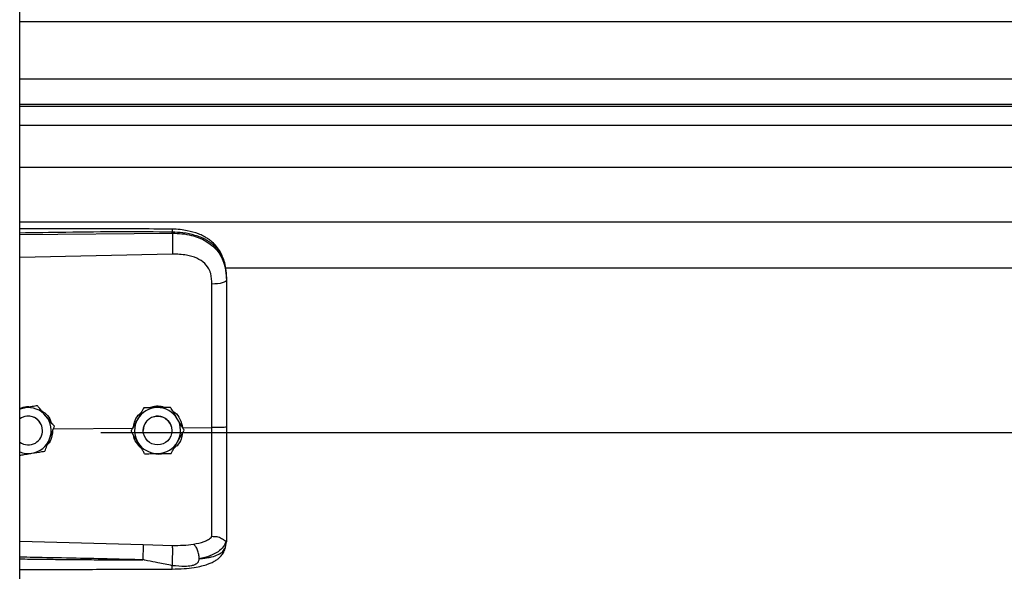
# Model space of a CAD drawing. Header units: inches. Extents: x 170 to 284, y 215 to 248.
# Tile 851 of 1056: x 227.164 to 227.53, y 240.217 to 240.422. Entities that reach past the tile are written whole.
import ezdxf

# ---------------------------------------------------------------- set-up
doc = ezdxf.new("R2010")
doc.units = ezdxf.units.IN
doc.header["$LTSCALE"] = 0.25
doc.header["$MEASUREMENT"] = 0
doc.layers.add('LH TOP OF HOOD', color=7, linetype='Continuous')

msp = doc.modelspace()

# ---------------------------------------------------------------- linework, layer by layer
at = {"layer": 'LH TOP OF HOOD'}
for p, q in [((227.163613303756, 239.8211148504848), (227.163613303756, 244.0215643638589)), ((227.163613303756, 240.4217227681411), (231.195933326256, 240.4217227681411)), ((227.163613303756, 240.4003437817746), (231.195933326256, 240.4003437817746)), ((231.195933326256, 240.3908585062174), (227.163613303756, 240.3908585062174)), ((227.163613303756, 240.3902191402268), (231.195933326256, 240.3902191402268)), ((227.163613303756, 240.3832010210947), (231.195933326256, 240.3832010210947)), ((227.163613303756, 240.3675169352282), (231.195933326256, 240.3675169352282)), ((227.163613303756, 240.3471289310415), (231.195933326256, 240.3471289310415)), ((227.163613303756, 240.3423805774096), (227.2204605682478, 240.3429172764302)), ((227.2204605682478, 240.3429172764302), (227.2204605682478, 240.3433286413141)), ((227.2205565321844, 240.3351284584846), (227.163613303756, 240.3339189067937)), ((227.2401614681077, 240.330053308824), (231.119382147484, 240.330053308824)), ((227.240656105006, 240.3259940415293), (227.240656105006, 240.3255057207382)), ((227.1653878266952, 240.2778526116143), (227.163613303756, 240.2775637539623)), ((227.1702658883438, 240.2786487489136), (227.1693373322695, 240.2784976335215)), ((227.1702658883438, 240.2786471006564), (227.1702658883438, 240.2786487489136)), ((227.2099049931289, 240.2778890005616), (227.2099049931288, 240.2778906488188)), ((227.2197884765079, 240.2780373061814), (227.2197884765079, 240.2780389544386)), ((227.1721136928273, 240.2694027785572), (227.1721136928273, 240.2694035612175)), ((227.1761474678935, 240.2700100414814), (227.205845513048, 240.270294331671)), ((227.1765196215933, 240.2709922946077), (227.1765196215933, 240.2709939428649)), ((227.193781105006, 240.2686608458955), (231.165765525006, 240.2686608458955)), ((227.2050916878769, 240.2692555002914), (227.2050916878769, 240.2692571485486)), ((227.2096249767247, 240.2694035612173), (227.2096249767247, 240.2694027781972)), ((227.2203253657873, 240.2694027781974), (227.2203253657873, 240.2694035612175)), ((227.2242848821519, 240.2704708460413), (227.2351984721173, 240.2705753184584)), ((227.2248586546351, 240.2695521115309), (227.2248586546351, 240.2695537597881)), ((227.163613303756, 240.2282472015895), (227.2095489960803, 240.2269154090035)), ((227.240656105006, 240.2284526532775), (227.240656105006, 240.2279238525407)), ((227.2095489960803, 240.2269154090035), (227.2205346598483, 240.2266532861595)), ((227.2403164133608, 240.225938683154), (227.240656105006, 240.2279238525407))]:
    msp.add_line(p, q, dxfattribs=at)
at = {"layer": 'LH TOP OF HOOD', "flags": 128}
for points in [[(227.240656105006, 240.3255057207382), (227.2405521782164, 240.3252099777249), (227.2402442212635, 240.3249251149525), (227.239743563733, 240.3246616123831), (227.2390686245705, 240.3244291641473), (227.238244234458, 240.3242363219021), (227.2373007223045, 240.3240901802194), (227.2362727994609, 240.3239961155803), (227.235198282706, 240.3239575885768)], [(227.163613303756, 240.2773631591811), (227.1642967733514, 240.2776007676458), (227.1653878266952, 240.2778526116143)], [(227.2195679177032, 240.272147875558), (227.2201727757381, 240.2706722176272), (227.2203253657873, 240.2694035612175)]]:
    msp.add_lwpolyline(points, dxfattribs=at)
at = {"layer": 'LH TOP OF HOOD'}
msp.add_circle((227.2149751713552, 240.2694027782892), 0.005350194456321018, dxfattribs=at)
for centre, radius, start, end in [((227.1667634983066, 240.2694035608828), 0.008560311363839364, 39.24773070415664, 99.24772960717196), ((227.2149751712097, 240.269403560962), 0.008560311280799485, 90.85968127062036, 150.8596805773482), ((227.2149751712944, 240.2694035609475), 0.00856031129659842, 30.85968260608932, 90.85968183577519), ((227.1667634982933, 240.2694035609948), 0.005350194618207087, 39.24773075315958, 126.0718980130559), ((227.1667634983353, 240.2694027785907), 0.005350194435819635, 300.0097421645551, 126.0718999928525), ((227.1667634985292, 240.269403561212), 0.005350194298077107, 5.904086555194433e-08, 39.2477305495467), ((227.1667634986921, 240.2694035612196), 0.00856031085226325, 339.2477292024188, 39.24773059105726), ((227.2149751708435, 240.269403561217), 0.008560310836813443, 150.8596808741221, 210.8596823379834), ((227.2149751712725, 240.2694035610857), 0.005350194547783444, 30.85968222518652, 179.9999985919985), ((227.2149751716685, 240.2694035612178), 0.008560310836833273, 330.8596808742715, 30.85968233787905), ((227.1667634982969, 240.2694027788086), 0.005350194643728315, 233.9281021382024, 300.0097413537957), ((227.166763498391, 240.2694035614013), 0.008560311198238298, 279.2477290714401, 339.2477287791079), ((227.2149751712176, 240.2694035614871), 0.008560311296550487, 210.8596826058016, 270.8596818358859), ((227.2149751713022, 240.2694035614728), 0.008560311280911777, 270.8596812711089, 330.8596805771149), ((227.1667634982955, 240.2694035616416), 0.008560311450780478, 248.407675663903, 279.2477294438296)]:
    msp.add_arc(centre, radius, start, end, dxfattribs=at)
for points, knots in [([(227.2204419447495, 240.3444207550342), (227.2112249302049, 240.3444886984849), (227.1931380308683, 240.3446220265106), (227.17419448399, 240.3445646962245), (227.1644687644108, 240.3445119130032), (227.163613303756, 240.3445072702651)], [0, 0, 0, 0, 0.4865830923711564, 0.954840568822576, 1, 1, 1, 1]), ([(227.2204605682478, 240.3433286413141), (227.2141547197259, 240.3433679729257), (227.2009156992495, 240.3434505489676), (227.1819660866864, 240.3432693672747), (227.169325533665, 240.3430483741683), (227.163613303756, 240.3429485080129)], [0, 0, 0, 0, 0.3326703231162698, 0.6984356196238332, 1, 1, 1, 1]), ([(227.2204417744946, 240.3444048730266), (227.2204429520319, 240.3444088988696), (227.2204469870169, 240.3444226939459), (227.2204522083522, 240.344307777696), (227.2204588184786, 240.3440149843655), (227.2204598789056, 240.3435990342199), (227.2204605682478, 240.3433286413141)], [0, 0, 0, 0, 0.09787641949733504, 0.3353863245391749, 0.5679606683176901, 1, 1, 1, 1]), ([(227.2405696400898, 240.3280371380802), (227.2404506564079, 240.3291075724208), (227.2402352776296, 240.3310452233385), (227.2394903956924, 240.3335638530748), (227.2386331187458, 240.335473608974), (227.2375579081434, 240.3372262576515), (227.236242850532, 240.3388145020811), (227.2347721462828, 240.3401094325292), (227.2333984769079, 240.3410693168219), (227.2319558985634, 240.3419007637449), (227.2295777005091, 240.3429678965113), (227.2266412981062, 240.3437807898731), (227.2233323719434, 240.344309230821), (227.2214406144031, 240.3443822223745), (227.2204419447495, 240.3444207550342)], [0, 0, 0, 0, 0.1084465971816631, 0.1963050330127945, 0.2691828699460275, 0.3279968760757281, 0.4149595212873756, 0.4916410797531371, 0.538976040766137, 0.5941910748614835, 0.6694152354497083, 0.8148545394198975, 0.9022606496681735, 1, 1, 1, 1]), ([(227.240656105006, 240.3259940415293), (227.240593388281, 240.3273505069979), (227.2404749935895, 240.329911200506), (227.2395054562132, 240.3334021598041), (227.2382162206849, 240.3358140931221), (227.2368523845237, 240.3375168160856), (227.2357694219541, 240.338560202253), (227.2347104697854, 240.3393886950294), (227.2337210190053, 240.3400486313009), (227.2324866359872, 240.340743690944), (227.2308926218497, 240.3414694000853), (227.2282289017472, 240.3423774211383), (227.2246938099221, 240.3431373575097), (227.2217872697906, 240.343268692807), (227.2204605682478, 240.3433286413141)], [0, 0, 0, 0, 0.130715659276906, 0.2467609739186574, 0.3577928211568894, 0.4170971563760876, 0.4791482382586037, 0.5177152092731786, 0.5590896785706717, 0.6032945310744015, 0.6633484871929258, 0.735369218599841, 0.8792082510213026, 0.9999999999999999, 0.9999999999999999, 0.9999999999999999, 0.9999999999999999]), ([(227.2204605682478, 240.3429172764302), (227.2204822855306, 240.3423414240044), (227.2205273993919, 240.3411451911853), (227.2205684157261, 240.338920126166), (227.2205816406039, 240.3367427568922), (227.2205646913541, 240.3356530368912), (227.2205565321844, 240.3351284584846)], [0, 0, 0, 0, 0.2406941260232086, 0.4999999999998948, 0.7593058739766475, 1, 1, 1, 1]), ([(227.2204605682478, 240.3429172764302), (227.2216573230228, 240.3428856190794), (227.2240896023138, 240.3428212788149), (227.2274191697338, 240.3422025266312), (227.2303975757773, 240.3412593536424), (227.2329292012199, 240.3400457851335), (227.2351748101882, 240.3384998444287), (227.2370374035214, 240.3366646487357), (227.2385310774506, 240.3345294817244), (227.2397003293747, 240.3319749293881), (227.240497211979, 240.328898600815), (227.240602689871, 240.3266463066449), (227.240656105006, 240.3255057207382)], [0, 0, 0, 0, 0.1094013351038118, 0.2223468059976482, 0.315179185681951, 0.4102231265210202, 0.5012749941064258, 0.5946006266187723, 0.6834485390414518, 0.7745330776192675, 0.8858211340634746, 1, 1, 1, 1]), ([(227.2347726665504, 240.3278908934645), (227.2347726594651, 240.3278909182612), (227.2346701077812, 240.3282498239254), (227.2341749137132, 240.3296560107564), (227.2326388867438, 240.3318586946), (227.2295718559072, 240.3337619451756), (227.2254556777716, 240.3349736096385), (227.2223029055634, 240.3350732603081), (227.2205565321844, 240.3351284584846)], [0, 0, 0, 0, 4.497367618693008e-06, 0.06509473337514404, 0.261670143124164, 0.4753105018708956, 0.709365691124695, 1, 1, 1, 1]), ([(227.235198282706, 240.3239575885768), (227.2351283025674, 240.3252822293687), (227.2350583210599, 240.3266068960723), (227.234772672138, 240.3278908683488), (227.2347726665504, 240.3278908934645)], [0, 0, 0, 0, 0.999980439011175, 1, 1, 1, 1]), ([(227.2351984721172, 240.2705753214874), (227.2351984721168, 240.2705753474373), (227.235198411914, 240.2739616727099), (227.2351983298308, 240.2810083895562), (227.2351982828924, 240.2916815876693), (227.2351982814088, 240.302557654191), (227.2351982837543, 240.3133449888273), (227.2351982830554, 240.3204200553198), (227.235198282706, 240.3239575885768)], [0, 0, 0, 0, 1.439079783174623e-06, 0.1877923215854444, 0.3908439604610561, 0.5938956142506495, 0.7969478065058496, 1, 1, 1, 1]), ([(227.240656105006, 240.3255057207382), (227.240656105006, 240.3218755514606), (227.240656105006, 240.3146046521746), (227.240656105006, 240.303523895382), (227.240656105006, 240.2923413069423), (227.240656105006, 240.2813726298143), (227.240656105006, 240.2741248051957), (227.240656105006, 240.2706450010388)], [0, 0, 0, 0, 0.2027568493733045, 0.4061035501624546, 0.60886041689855, 0.8122072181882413, 1, 1, 1, 1]), ([(227.163613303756, 240.2776826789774), (227.1644509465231, 240.2779633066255), (227.1658601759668, 240.2784354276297), (227.1673332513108, 240.2783168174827), (227.1679307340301, 240.2782687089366)], [0, 0, 0, 0, 0.5943977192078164, 1, 1, 1, 1]), ([(227.1702658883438, 240.2786471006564), (227.1695903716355, 240.2785370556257), (227.1682234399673, 240.2783143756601), (227.1665583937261, 240.2780432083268), (227.1656051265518, 240.277887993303), (227.1653878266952, 240.2778526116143)], [0, 0, 0, 0, 0.4299704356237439, 0.8700602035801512, 1, 1, 1, 1]), ([(227.1733927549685, 240.274821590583), (227.173269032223, 240.2749730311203), (227.1723013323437, 240.2761575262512), (227.1712402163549, 240.2774562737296), (227.1703608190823, 240.2785325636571), (227.1702658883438, 240.2786487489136)], [0, 0, 0, 0, 0.1156468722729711, 0.9045342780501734, 1, 1, 1, 1]), ([(227.1733927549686, 240.2748194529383), (227.173269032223, 240.2749708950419), (227.1723013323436, 240.2761554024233), (227.1712402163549, 240.2774543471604), (227.1703608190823, 240.2785308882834), (227.1702658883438, 240.2786471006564)], [0, 0, 0, 0, 0.1156468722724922, 0.9045342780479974, 0.9999999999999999, 0.9999999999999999, 0.9999999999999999, 0.9999999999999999]), ([(227.1715370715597, 240.2769527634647), (227.1721864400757, 240.276524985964), (227.1736774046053, 240.2755427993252), (227.1749790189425, 240.2738103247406), (227.1752549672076, 240.2725740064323), (227.1753103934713, 240.2723256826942)], [0, 0, 0, 0, 0.3814222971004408, 0.8757540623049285, 1, 1, 1, 1]), ([(227.2060093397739, 240.2709032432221), (227.2061717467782, 240.2716552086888), (227.2065506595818, 240.2734096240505), (227.2076800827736, 240.2752501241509), (227.2087198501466, 240.2759815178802), (227.2089184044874, 240.2761211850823)], [0, 0, 0, 0, 0.3776771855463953, 0.8811610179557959, 0.9999999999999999, 0.9999999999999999, 0.9999999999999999, 0.9999999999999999]), ([(227.2099049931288, 240.2778906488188), (227.2095717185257, 240.2772929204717), (227.2088973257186, 240.2760833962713), (227.2080758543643, 240.2746100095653), (227.2076055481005, 240.2737664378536), (227.2074983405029, 240.2735741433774)], [0, 0, 0, 0, 0.4299704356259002, 0.8700602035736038, 1, 1, 1, 1]), ([(227.2099049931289, 240.2778890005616), (227.2095717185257, 240.2772911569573), (227.2088973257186, 240.2760813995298), (227.2080758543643, 240.2746078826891), (227.2076055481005, 240.273764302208), (227.2074983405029, 240.2735720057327)], [0, 0, 0, 0, 0.4299704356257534, 0.8700602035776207, 1, 1, 1, 1]), ([(227.2148467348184, 240.2779650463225), (227.2135746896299, 240.2779459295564), (227.2118781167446, 240.2779204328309), (227.2102999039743, 240.2778966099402), (227.2099049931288, 240.2778906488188)], [0, 0, 0, 0, 0.7497733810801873, 1, 1, 1, 1]), ([(227.2148467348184, 240.2779629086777), (227.21357468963, 240.2779438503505), (227.2118781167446, 240.277918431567), (227.2102999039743, 240.2778948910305), (227.2099049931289, 240.2778890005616)], [0, 0, 0, 0, 0.7497733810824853, 1, 1, 1, 1]), ([(227.2120514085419, 240.2779229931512), (227.2126203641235, 240.2781362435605), (227.2138018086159, 240.278579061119), (227.2158463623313, 240.2786341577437), (227.2171835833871, 240.2782273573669), (227.217895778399, 240.2780106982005)], [0, 0, 0, 0, 0.3027399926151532, 0.6286439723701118, 1, 1, 1, 1]), ([(227.2197884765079, 240.2780389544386), (227.2191041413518, 240.2780287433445), (227.2177193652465, 240.278008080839), (227.2160325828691, 240.2779828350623), (227.2150668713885, 240.2779683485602), (227.2148467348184, 240.2779650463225)], [0, 0, 0, 0, 0.429970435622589, 0.870060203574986, 1, 1, 1, 1]), ([(227.2197884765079, 240.2780373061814), (227.2191041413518, 240.2780269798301), (227.2177193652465, 240.2780060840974), (227.2160325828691, 240.2779807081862), (227.2150668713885, 240.2779662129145), (227.2148467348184, 240.2779629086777)], [0, 0, 0, 0, 0.429970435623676, 0.8700602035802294, 0.9999999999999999, 0.9999999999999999, 0.9999999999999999, 0.9999999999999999]), ([(227.2223235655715, 240.2737966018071), (227.2222232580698, 240.2739644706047), (227.2214387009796, 240.2752774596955), (227.2205784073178, 240.2767171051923), (227.2198654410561, 240.2779101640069), (227.2197884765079, 240.2780389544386)], [0, 0, 0, 0, 0.1156468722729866, 0.904534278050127, 0.9999999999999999, 0.9999999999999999, 0.9999999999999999, 0.9999999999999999]), ([(227.2223235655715, 240.2737944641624), (227.2222232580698, 240.2739623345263), (227.2214387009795, 240.2752753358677), (227.2205784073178, 240.2767151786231), (227.2198654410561, 240.2779084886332), (227.2197884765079, 240.2780373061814)], [0, 0, 0, 0, 0.1156468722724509, 0.9045342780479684, 1, 1, 1, 1]), ([(227.2206633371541, 240.276574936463), (227.2209084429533, 240.2764270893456), (227.2220412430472, 240.2757437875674), (227.223515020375, 240.2736443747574), (227.2240221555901, 240.2715538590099), (227.2242848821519, 240.2704708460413)], [0, 0, 0, 0, 0.1174426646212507, 0.5427821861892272, 1, 1, 1, 1]), ([(227.1765196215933, 240.2709939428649), (227.1762555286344, 240.2713172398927), (227.1752563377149, 240.272540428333), (227.174182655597, 240.2738546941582), (227.1733927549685, 240.274821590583)], [0, 0, 0, 0, 0.2643068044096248, 1, 1, 1, 1]), ([(227.1765196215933, 240.2709922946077), (227.1762555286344, 240.2713155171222), (227.1752563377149, 240.2725384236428), (227.174182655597, 240.2738526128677), (227.1733927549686, 240.2748194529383)], [0, 0, 0, 0, 0.2643068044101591, 1, 1, 1, 1]), ([(227.2074983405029, 240.2735741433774), (227.2068788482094, 240.2724629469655), (227.2060526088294, 240.2709809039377), (227.2052840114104, 240.2696021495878), (227.2050916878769, 240.2692571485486)], [0, 0, 0, 0, 0.749773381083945, 1, 1, 1, 1]), ([(227.2074983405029, 240.2735720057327), (227.2068788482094, 240.2724608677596), (227.2060526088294, 240.2709789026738), (227.2052840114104, 240.2696004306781), (227.2050916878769, 240.2692555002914)], [0, 0, 0, 0, 0.7497733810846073, 1, 1, 1, 1]), ([(227.2248586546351, 240.2695537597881), (227.2246445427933, 240.269912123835), (227.2238344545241, 240.2712679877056), (227.2229639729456, 240.2727248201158), (227.2223235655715, 240.2737966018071)], [0, 0, 0, 0, 0.2643068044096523, 0.9999999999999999, 0.9999999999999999, 0.9999999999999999, 0.9999999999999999]), ([(227.2248586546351, 240.2695521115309), (227.2246445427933, 240.2699104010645), (227.2238344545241, 240.2712659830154), (227.2229639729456, 240.2727227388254), (227.2223235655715, 240.2737944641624)], [0, 0, 0, 0, 0.2643068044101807, 0.9999999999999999, 0.9999999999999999, 0.9999999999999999, 0.9999999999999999]), ([(227.1758536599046, 240.2692346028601), (227.1757775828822, 240.2684088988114), (227.1756155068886, 240.2666498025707), (227.1747666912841, 240.2648418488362), (227.1739824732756, 240.2641411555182), (227.1738936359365, 240.2640617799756)], [0, 0, 0, 0, 0.4395923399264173, 0.9365162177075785, 1, 1, 1, 1]), ([(227.1747684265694, 240.2663704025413), (227.1752191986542, 240.2675600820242), (227.1758204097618, 240.2691468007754), (227.1763796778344, 240.2706229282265), (227.1765196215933, 240.2709922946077)], [0, 0, 0, 0, 0.7497733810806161, 0.9999999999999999, 0.9999999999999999, 0.9999999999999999, 0.9999999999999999]), ([(227.2076267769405, 240.2650126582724), (227.2075264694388, 240.2651805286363), (227.2067419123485, 240.2664935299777), (227.2058816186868, 240.2679333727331), (227.2051686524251, 240.2691266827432), (227.2050916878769, 240.2692555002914)], [0, 0, 0, 0, 0.1156468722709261, 0.9045342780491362, 1, 1, 1, 1]), ([(227.2224520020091, 240.265235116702), (227.2230714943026, 240.2663463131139), (227.2238977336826, 240.2678283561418), (227.2246663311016, 240.2692071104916), (227.2248586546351, 240.2695521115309)], [0, 0, 0, 0, 0.749773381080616, 1, 1, 1, 1]), ([(227.2351982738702, 240.2298847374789), (227.2351982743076, 240.2301474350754), (227.2351982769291, 240.2317219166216), (227.2351982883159, 240.2351533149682), (227.2351983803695, 240.2407546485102), (227.2351986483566, 240.247194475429), (227.2351990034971, 240.2544205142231), (227.2351992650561, 240.2622953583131), (227.235199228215, 240.2678233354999), (227.2351991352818, 240.2705752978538), (227.2351991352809, 240.2705753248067)], [0, 0, 0, 0, 0.03155846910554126, 0.1891461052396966, 0.3467338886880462, 0.5043277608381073, 0.6619226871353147, 0.8309600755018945, 0.9999983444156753, 1, 1, 1, 1]), ([(227.240656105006, 240.2706450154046), (227.2405749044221, 240.2706336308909), (227.240412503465, 240.2706108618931), (227.2391596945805, 240.2705828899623), (227.2373622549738, 240.2705668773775), (227.2359201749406, 240.2705725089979), (227.2351991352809, 240.2705753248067)], [0, 0, 0, 0, 0.2500007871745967, 0.5000009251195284, 0.7500005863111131, 1, 1, 1, 1]), ([(227.240656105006, 240.2706450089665), (227.240656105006, 240.2676077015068), (227.240656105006, 240.2614322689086), (227.240656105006, 240.2526453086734), (227.240656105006, 240.2444787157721), (227.240656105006, 240.2378986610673), (227.240656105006, 240.2325139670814), (227.240656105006, 240.2298134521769), (227.240656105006, 240.2284526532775)], [0, 0, 0, 0, 0.1870908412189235, 0.3803918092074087, 0.5558755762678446, 0.7364481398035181, 0.8671952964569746, 1, 1, 1, 1]), ([(227.1730172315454, 240.2617489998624), (227.1732597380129, 240.2623889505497), (227.1737504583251, 240.263683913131), (227.1743481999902, 240.2652613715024), (227.1746904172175, 240.2661645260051), (227.1747684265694, 240.2663704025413)], [0, 0, 0, 0, 0.4299704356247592, 0.8700602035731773, 0.9999999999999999, 0.9999999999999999, 0.9999999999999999, 0.9999999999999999]), ([(227.2089075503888, 240.262869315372), (227.2082564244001, 240.2635314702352), (227.2069083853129, 240.2649023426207), (227.2060067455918, 240.2667732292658), (227.205962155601, 240.2677862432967), (227.2059615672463, 240.2677996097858)], [0, 0, 0, 0, 0.4797011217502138, 0.9931347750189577, 1, 1, 1, 1]), ([(227.2101618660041, 240.2607703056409), (227.2099477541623, 240.2611285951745), (227.2091376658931, 240.2624841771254), (227.2082671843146, 240.2639409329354), (227.2076267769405, 240.2650126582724)], [0, 0, 0, 0, 0.2643068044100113, 1, 1, 1, 1]), ([(227.2200453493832, 240.2609186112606), (227.2203786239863, 240.2615163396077), (227.2210530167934, 240.2627258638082), (227.2218744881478, 240.2641992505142), (227.2223447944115, 240.2650428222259), (227.2224520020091, 240.265235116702)], [0, 0, 0, 0, 0.4299704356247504, 0.8700602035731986, 1, 1, 1, 1]), ([(227.2241787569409, 240.2683324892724), (227.224066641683, 240.2676192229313), (227.2238039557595, 240.2659480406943), (227.2226496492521, 240.2640253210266), (227.2215149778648, 240.2631739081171), (227.221150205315, 240.2629001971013)], [0, 0, 0, 0, 0.3356490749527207, 0.7864254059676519, 1, 1, 1, 1]), ([(227.1681391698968, 240.2609545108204), (227.169394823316, 240.261158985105), (227.171069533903, 240.2614316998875), (227.1726274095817, 240.2616854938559), (227.1730172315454, 240.2617489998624)], [0, 0, 0, 0, 0.7497733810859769, 1, 1, 1, 1]), ([(227.163613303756, 240.2602178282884), (227.1641730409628, 240.2603089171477), (227.16542477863, 240.2605126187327), (227.1669687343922, 240.2607639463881), (227.1679218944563, 240.2609191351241), (227.1681391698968, 240.2609545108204)], [0, 0, 0, 0, 0.3844201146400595, 0.8596768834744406, 1, 1, 1, 1]), ([(227.2101618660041, 240.2607703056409), (227.2108462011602, 240.2607805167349), (227.2122309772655, 240.2608011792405), (227.213917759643, 240.2608264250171), (227.2148834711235, 240.2608409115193), (227.2151036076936, 240.260844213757)], [0, 0, 0, 0, 0.4299704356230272, 0.8700602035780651, 1, 1, 1, 1]), ([(227.2172478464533, 240.2608764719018), (227.2171539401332, 240.2608398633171), (227.2163795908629, 240.2605379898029), (227.215083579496, 240.2604790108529), (227.2139755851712, 240.2607315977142), (227.2135816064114, 240.2608214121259)], [0, 0, 0, 0, 0.08167163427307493, 0.673462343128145, 1, 1, 1, 1]), ([(227.2151036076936, 240.260844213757), (227.2163756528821, 240.2608633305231), (227.2180722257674, 240.2608888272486), (227.2196504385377, 240.2609126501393), (227.2200453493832, 240.2609186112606)], [0, 0, 0, 0, 0.7497733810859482, 1, 1, 1, 1]), ([(227.2283641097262, 240.2270607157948), (227.2297376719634, 240.2273485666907), (227.2318220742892, 240.2277853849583), (227.2339978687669, 240.2288260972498), (227.2347968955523, 240.2295313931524), (227.2351983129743, 240.2298857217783)], [0, 0, 0, 0, 0.4901989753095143, 0.7438846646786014, 1, 1, 1, 1]), ([(227.2404590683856, 240.2282023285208), (227.2404099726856, 240.2281937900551), (227.2403091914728, 240.228176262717), (227.2400175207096, 240.2283624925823), (227.2395521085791, 240.228693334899), (227.2386758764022, 240.2292734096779), (227.2371966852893, 240.2298915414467), (227.2358558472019, 240.2298876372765), (227.235198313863, 240.2298857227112)], [0, 0, 0, 0, 0.1136768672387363, 0.2333502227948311, 0.3620694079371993, 0.5019163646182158, 0.7557448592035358, 1, 1, 1, 1]), ([(227.240656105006, 240.2284526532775), (227.2406560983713, 240.2284513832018), (227.2406560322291, 240.2284387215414), (227.240648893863, 240.2283345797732), (227.2405504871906, 240.2282562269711), (227.2404627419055, 240.2281863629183)], [0, 0, 0, 0, 0.01193493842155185, 0.118981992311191, 1, 1, 1, 1]), ([(227.2095490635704, 240.2269154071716), (227.2095557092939, 240.2266765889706), (227.2095659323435, 240.2263092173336), (227.209563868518, 240.2254472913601), (227.2095562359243, 240.2246724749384), (227.2095420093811, 240.2238119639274), (227.2095170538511, 240.222652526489), (227.2094906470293, 240.2218091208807), (227.2094734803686, 240.2212608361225)], [0, 0, 0, 0, 0.2394514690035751, 0.3683457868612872, 0.4999761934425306, 0.6316105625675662, 0.7605158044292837, 1, 1, 1, 1]), ([(227.2204035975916, 240.2178296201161), (227.2218916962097, 240.2178656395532), (227.2246728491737, 240.2179329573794), (227.2284077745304, 240.2183559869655), (227.231283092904, 240.2189153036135), (227.233384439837, 240.2195238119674), (227.2349672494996, 240.2201319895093), (227.2363429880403, 240.2208272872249), (227.237614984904, 240.2217100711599), (227.2387421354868, 240.2227849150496), (227.239755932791, 240.2242037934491), (227.2401105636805, 240.2253057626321), (227.2402994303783, 240.2258926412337)], [0, 0, 0, 0, 0.1696911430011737, 0.3171409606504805, 0.4424359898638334, 0.5384364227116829, 0.6083291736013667, 0.6840959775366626, 0.7426779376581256, 0.8151683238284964, 0.9015637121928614, 1, 1, 1, 1]), ([(227.2204492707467, 240.2190827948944), (227.2204652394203, 240.2193233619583), (227.2204989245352, 240.219830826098), (227.2205437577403, 240.2208409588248), (227.2205808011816, 240.2220283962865), (227.2206035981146, 240.2233002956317), (227.2206087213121, 240.2245037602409), (227.2205963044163, 240.2254996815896), (227.2205712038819, 240.2262390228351), (227.2205464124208, 240.2265200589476), (227.2205346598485, 240.2266532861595)], [0, 0, 0, 0, 0.109851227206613, 0.2317256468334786, 0.363177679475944, 0.4999999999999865, 0.6368223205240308, 0.7682743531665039, 0.8901487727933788, 1, 1, 1, 1]), ([(227.2205346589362, 240.2266532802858), (227.2218867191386, 240.2266460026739), (227.2245887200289, 240.2266314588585), (227.2270953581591, 240.2269159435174), (227.2283476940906, 240.2270580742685)], [0, 0, 0, 0, 0.5003922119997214, 1, 1, 1, 1]), ([(227.2304531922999, 240.2216596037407), (227.2304283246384, 240.2221896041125), (227.2303766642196, 240.2232906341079), (227.2299009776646, 240.2249530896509), (227.2291962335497, 240.2263411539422), (227.2286330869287, 240.226826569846), (227.2283618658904, 240.2270603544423)], [0, 0, 0, 0, 0.2405618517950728, 0.4997464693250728, 0.7590693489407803, 1, 1, 1, 1]), ([(227.2404632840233, 240.2282021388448), (227.2401876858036, 240.2274801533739), (227.2396216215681, 240.2259972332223), (227.237568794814, 240.2241639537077), (227.2345805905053, 240.2226059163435), (227.2318535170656, 240.2219827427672), (227.2304536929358, 240.2216628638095)], [0, 0, 0, 0, 0.2305257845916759, 0.4734878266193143, 0.7297379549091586, 1, 1, 1, 1]), ([(227.2304547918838, 240.2216611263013), (227.2310010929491, 240.2217182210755), (227.2323060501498, 240.2218546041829), (227.2337048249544, 240.2220827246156), (227.2346598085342, 240.2222766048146), (227.2358931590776, 240.222554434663), (227.2375795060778, 240.2231206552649), (227.2393992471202, 240.2242461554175), (227.2400047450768, 240.2253635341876), (227.2403164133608, 240.225938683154)], [0, 0, 0, 0, 0.1091879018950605, 0.2608187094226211, 0.3077983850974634, 0.3355235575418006, 0.5627886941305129, 0.7749539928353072, 1, 1, 1, 1]), ([(227.2094733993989, 240.2212584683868), (227.2055733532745, 240.2213577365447), (227.1973032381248, 240.2215682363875), (227.1841913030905, 240.2218504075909), (227.1732434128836, 240.2220629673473), (227.1662272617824, 240.2221910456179), (227.1640522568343, 240.2222290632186), (227.163613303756, 240.2222367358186)], [0, 0, 0, 0, 0.2551597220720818, 0.5410705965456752, 0.8577348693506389, 0.9712884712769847, 1, 1, 1, 1]), ([(227.163613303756, 240.2215916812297), (227.1662109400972, 240.2215597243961), (227.1712769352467, 240.2214974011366), (227.1788410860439, 240.2214165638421), (227.1864933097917, 240.2213472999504), (227.194251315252, 240.2212957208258), (227.2019738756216, 240.2212626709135), (227.2070107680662, 240.2212598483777), (227.209473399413, 240.2212584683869)], [0, 0, 0, 0, 0.1699411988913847, 0.3314248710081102, 0.4948424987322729, 0.6705311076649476, 0.8389164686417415, 1, 1, 1, 1]), ([(227.2204492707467, 240.2190827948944), (227.2186684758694, 240.2194288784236), (227.2156134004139, 240.2200226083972), (227.2121774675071, 240.2207426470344), (227.2104392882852, 240.2210999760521), (227.2099417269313, 240.2212011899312), (227.2097911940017, 240.2212272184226), (227.2097408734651, 240.221235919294)], [0, 0, 0, 0, 0.5022803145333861, 0.8616962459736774, 0.958427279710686, 0.9861029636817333, 1, 1, 1, 1]), ([(227.2304545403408, 240.2216579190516), (227.2303800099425, 240.2212876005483), (227.2302761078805, 240.2207713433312), (227.2299043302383, 240.2201739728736), (227.2294837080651, 240.2197410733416), (227.2286799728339, 240.2192965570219), (227.227202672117, 240.218935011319), (227.2244418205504, 240.2186948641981), (227.2220450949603, 240.2189277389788), (227.2204492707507, 240.2190827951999)], [0, 0, 0, 0, 0.1001269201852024, 0.1395859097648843, 0.1897135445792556, 0.258234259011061, 0.3697357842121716, 0.5803479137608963, 1, 1, 1, 1]), ([(227.163613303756, 240.2176924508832), (227.1672794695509, 240.2176931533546), (227.1787519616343, 240.2176953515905), (227.197682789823, 240.2177231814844), (227.2129459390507, 240.2177946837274), (227.2204035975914, 240.217829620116)], [0, 0, 0, 0, 0.1936599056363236, 0.6060178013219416, 0.9999999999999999, 0.9999999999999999, 0.9999999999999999, 0.9999999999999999]), ([(227.2204035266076, 240.2178515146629), (227.2204042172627, 240.2178446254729), (227.2204107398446, 240.217779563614), (227.220421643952, 240.2179692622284), (227.2204357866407, 240.2182961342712), (227.2204444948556, 240.2187286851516), (227.2204484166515, 240.2190194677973), (227.2204492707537, 240.2190827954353)], [0, 0, 0, 0, 0.03436730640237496, 0.3245665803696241, 0.6210149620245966, 0.9174633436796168, 1, 1, 1, 1])]:
    msp.add_open_spline(points, degree=3, knots=knots, dxfattribs=at)

doc.saveas('drawing.dxf')
